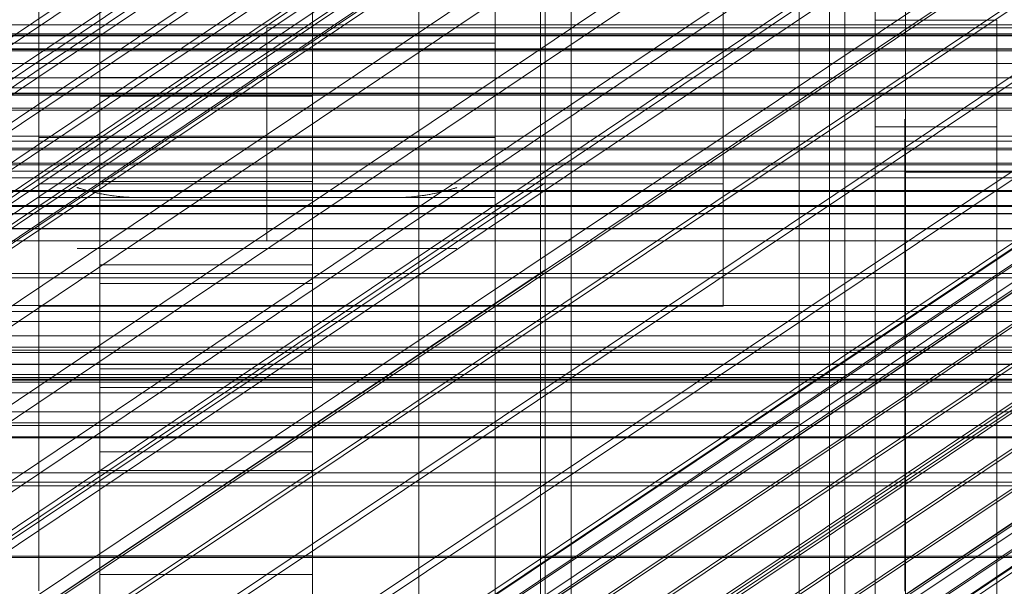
# Model space of a CAD drawing. Header units: millimetres. Extents: x -4395 to 65662, y -65530 to 6847.
# Tile 265 of 656: x 194 to 258, y -34773 to -34735. Entities that reach past the tile are written whole.
import ezdxf

# ---------------------------------------------------------------- set-up
doc = ezdxf.new("R2010")
doc.units = ezdxf.units.MM
for name, color, linetype, lineweight in [('COTAS_O', 1, 'Continuous', 0), ('COTAS_P', 1, 'Continuous', 0), ('frontal_briquetadora', 7, 'Continuous', 0), ('frontal_C01', 7, 'Continuous', 0), ('frontal_C02', 7, 'Continuous', 0), ('frontal_C03', 7, 'Continuous', 0), ('frontal_C04', 7, 'Continuous', 0), ('frontal_C05', 7, 'Continuous', 0), ('frontal_CHUTE_GRIZZLY_SEPARADOR', 7, 'Continuous', 0), ('frontal_mezcladora', 7, 'Continuous', 0)]:
    doc.layers.add(name, color=color, linetype=linetype, lineweight=lineweight)
doc.dimstyles.new('R19_100', dxfattribs={"dimtxt": 250, "dimasz": 150, "dimexe": 150, "dimexo": 80, "dimgap": 100, "dimtad": 1, "dimtih": 1, "dimtoh": 1, "dimdsep": 46, "dimcen": 0.09, "dimadec": 0, "dimazin": 0, "dimtfac": 1, "dimtdec": 4, "dimtofl": 0, "dimtmove": 0, "dimatfit": 3, "dimfxl": 1, "dimtolj": 1, "dimtzin": 0, "dimarcsym": 0})

# ---------------------------------------------------------------- blocks, each defined once
blk = doc.blocks.new('DIM_R33_44')
at = {"layer": 'COTAS_P'}
for p, q in [((-150, -32200), (550, -32200)), ((550, -32200), (505, -32350)), ((550, -34800), (550, -32200)), ((550, -32200), (595, -32350)), ((550, -34800), (505, -34650)), ((550, -34800), (595, -34650)), ((-150, -34800), (550, -34800))]:
    blk.add_line(p, q, dxfattribs=at)
blk.add_text('2600 P', height=250, rotation=90, dxfattribs=at).set_placement((450, -33500))
blk = doc.blocks.new('DIM_R33_47')
at = {"layer": 'COTAS_O'}
for p, q in [((-650, -34200), (-500, -34155)), ((650, -34200), (500, -34155)), ((-650, -34900), (-650, -34200)), ((-650, -34200), (650, -34200)), ((-650, -34200), (-500, -34245)), ((650, -34200), (500, -34245)), ((650, -34900), (650, -34200))]:
    blk.add_line(p, q, dxfattribs=at)
blk.add_text('1300 O', height=250, dxfattribs=at).set_placement((0, -34100))

msp = doc.modelspace()

# ---------------------------------------------------------------- linework, layer by layer
at = {"layer": 'frontal_briquetadora'}
for p, q in [((210, -34750), (210, -34736)), ((210, -34736), (430, -34736)), ((210, -34736), (320, -34736)), ((-210, -34750), (210, -34750)), ((210, -34750), (340, -34750)), ((210, -34750), (320, -34750)), ((-490, -34760), (490, -34760)), ((-490, -34760), (340, -34760))]:
    msp.add_line(p, q, dxfattribs=at)
at = {"layer": 'frontal_C01'}
for p, q in [((250, -35948.128), (250, -33252.594)), ((250, -33257.389), (250, -35952.922)), ((359.995, -34625.016), (146.196, -34768.705)), ((143.635, -34769.909), (357.434, -34626.221)), ((147.533, -34770.621), (361.332, -34626.933)), ((144.881, -34771.869), (358.68, -34628.18)), ((148.779, -34772.58), (362.578, -34628.892)), ((146.218, -34773.785), (360.017, -34630.097)), ((149.85, -34774.449), (363.648, -34630.76)), ((147.554, -34775.529), (361.352, -34631.84)), ((150.672, -34776.098), (364.471, -34632.41)), ((148.798, -34776.98), (362.596, -34633.292)), ((151.191, -34777.417), (364.989, -34633.729)), ((149.865, -34778.041), (363.664, -34634.353)), ((150.683, -34778.639), (364.482, -34634.95)), ((151.369, -34778.316), (365.168, -34634.627)), ((151.196, -34778.732), (364.995, -34635.044)), ((164.693, -34759.575), (349.002, -34635.706)), ((157.211, -34763.095), (341.52, -34639.226)), ((168.21, -34765.104), (352.519, -34641.235)), ((160.982, -34768.505), (345.291, -34644.635)), ((171.232, -34770.377), (355.541, -34646.507)), ((164.752, -34773.425), (349.061, -34649.556)), ((173.554, -34775.033), (357.863, -34651.164)), ((168.263, -34777.522), (352.572, -34653.653)), ((175.016, -34778.755), (359.326, -34654.886)), ((171.275, -34780.516), (355.584, -34656.646)), ((175.521, -34781.291), (359.83, -34657.422)), ((173.584, -34782.202), (357.893, -34658.333)), ((175.032, -34782.467), (359.341, -34658.597)), ((228.298, -34955.558), (228.298, -34680.553)), ((228.298, -34686.312), (228.298, -34961.317))]:
    msp.add_line(p, q, dxfattribs=at)
at = {"layer": 'frontal_C02'}
for p, q in [((250, -35767.183), (250, -32921.727)), ((250, -32926.497), (250, -35771.953)), ((228.298, -34746.19), (228.298, -34455.696)), ((228.298, -34461.426), (228.298, -34751.921)), ((146.872, -34805.433), (331.181, -34682.179)), ((148.32, -34805.591), (332.629, -34682.337)), ((146.383, -34806.716), (330.692, -34683.462)), ((150.629, -34807.179), (334.938, -34683.924)), ((141.218, -34828.942), (355.017, -34685.967)), ((141.731, -34828.998), (355.53, -34686.023)), ((146.887, -34809.352), (331.197, -34686.098)), ((141.045, -34829.397), (354.844, -34686.421)), ((142.549, -34829.561), (356.348, -34686.585)), ((153.641, -34810.088), (337.95, -34686.833)), ((141.224, -34830.331), (355.022, -34687.355)), ((143.617, -34830.591), (357.415, -34687.616)), ((141.742, -34831.681), (355.541, -34688.705)), ((144.861, -34832.02), (358.659, -34689.045)), ((148.35, -34813.162), (332.659, -34689.907)), ((142.565, -34833.354), (356.363, -34690.379)), ((359.995, -34690.774), (146.196, -34833.75)), ((157.152, -34814.12), (341.461, -34690.866)), ((143.635, -34835.238), (357.434, -34692.262)), ((147.533, -34835.662), (361.332, -34692.687)), ((144.881, -34837.202), (358.68, -34694.227)), ((148.779, -34837.627), (362.578, -34694.652)), ((150.672, -34817.885), (334.981, -34694.63)), ((345.231, -34695.747), (160.922, -34819.001)), ((146.218, -34839.115), (360.017, -34696.139)), ((149.85, -34839.51), (363.648, -34696.535)), ((147.554, -34840.844), (361.352, -34697.869)), ((150.672, -34841.184), (364.471, -34698.209)), ((148.798, -34842.273), (362.596, -34699.298)), ((151.191, -34842.534), (364.989, -34699.558)), ((149.865, -34843.304), (363.664, -34700.329)), ((153.694, -34823.2), (338.003, -34699.946)), ((150.683, -34843.866), (364.482, -34700.891)), ((151.196, -34843.922), (364.995, -34700.947)), ((151.369, -34843.468), (365.168, -34700.492)), ((164.693, -34824.398), (349.002, -34701.144)), ((157.211, -34828.745), (341.52, -34705.491)), ((168.21, -34829.943), (352.519, -34706.689)), ((160.982, -34834.142), (345.291, -34710.888)), ((228.298, -34746.19), (130, -34811.926)), ((228.298, -35036.685), (228.298, -34746.19)), ((228.298, -34746.19), (228.298, -34751.921)), ((130, -34817.656), (228.298, -34751.921)), ((228.298, -34751.921), (228.298, -35042.415)), ((-550, -34758.141), (550, -34758.141)), ((550, -34762.141), (-550, -34762.141))]:
    msp.add_line(p, q, dxfattribs=at)
at = {"layer": 'frontal_C03'}
for p, q in [((1270, -34735.81), (-1230, -34735.81)), ((1516, -34736.393), (-1476, -34736.393)), ((-1476, -34736.526), (1516, -34736.526)), ((1270, -34736.476), (-1230, -34736.476)), ((1516, -34737.383), (-1476, -34737.383)), ((-1476, -34737.517), (1516, -34737.517)), ((-1230, -34737.408), (1270, -34737.408)), ((1270, -34738.35), (-1230, -34738.35)), ((1270, -34739.282), (-1230, -34739.282)), ((1516, -34740.294), (-1476, -34740.294)), ((1516, -34740.428), (-1476, -34740.428)), ((1270, -34739.949), (-1230, -34739.949)), ((1270, -34740.335), (-1230, -34740.335)), ((1516, -34741.285), (-1476, -34741.285)), ((1516, -34741.419), (-1476, -34741.419)), ((1270, -34743.12), (-1230, -34743.12)), ((1270, -34743.454), (-1230, -34743.454)), ((1516, -34743.909), (-1476, -34743.909)), ((1516, -34744.022), (-1476, -34744.022)), ((1516, -34744.9), (-1476, -34744.9)), ((1516, -34745.013), (-1476, -34745.013)), ((1270, -34745.43), (-1230, -34745.43)), ((1270, -34745.857), (-1230, -34745.857)), ((1516, -34746.687), (-1476, -34746.687)), ((1516, -34746.763), (-1476, -34746.763)), ((1516, -34747.678), (-1476, -34747.678)), ((1516, -34747.753), (-1476, -34747.753)), ((1516, -34748.205), (-1476, -34748.205)), ((1516, -34748.231), (-1476, -34748.231)), ((1516, -34749.195), (-1476, -34749.195)), ((1516, -34749.222), (-1476, -34749.222)), ((1270, -34752.158), (-1230, -34752.158)), ((1270, -34752.441), (-1230, -34752.441)), ((1270, -34754.265), (-1230, -34754.265)), ((1270, -34754.651), (-1230, -34754.651)), ((1270, -34755.317), (-1230, -34755.317)), ((-1230, -34756.249), (1270, -34756.249)), ((1270, -34756.998), (-1230, -34756.998)), ((1270, -34757.191), (-1230, -34757.191)), ((1270, -34757.36), (-1230, -34757.36)), ((1270, -34758.123), (-1230, -34758.123)), ((1270, -34758.79), (-1230, -34758.79)), ((1270, -34759.102), (-1230, -34759.102)), ((1270, -34759.176), (-1230, -34759.176)), ((1270, -34759.291), (-1230, -34759.291)), ((1270, -34762.896), (-1230, -34762.896)), ((1270, -34762.962), (-1230, -34762.962)), ((1270, -34765.886), (-1230, -34765.886)), ((1270, -34766.128), (-1230, -34766.128)), ((1270, -34770.743), (-1230, -34770.743)), ((1270, -34770.828), (-1230, -34770.828))]:
    msp.add_line(p, q, dxfattribs=at)
at = {"layer": 'frontal_C04'}
for p, q in [((225, -34411.606), (225, -35487.488)), ((225, -34417.244), (225, -35493.126)), ((225, -35516.618), (225, -34440.737)), ((250, -34440.737), (250, -35516.618)), ((225, -34558.198), (225, -35634.08)), ((225, -34563.836), (225, -35639.718)), ((225, -34605.183), (225, -35681.065)), ((250, -34605.183), (250, -35681.065)), ((199, -34703.553), (199, -34739.261)), ((213, -34739.261), (213, -34703.553)), ((199, -34746.102), (199, -34710.393)), ((213, -34710.393), (213, -34746.102)), ((199, -34715.866), (199, -34751.574)), ((213, -34751.574), (213, -34715.866)), ((199, -34758.414), (199, -34722.706)), ((213, -34722.706), (213, -34758.414)), ((199, -34728.178), (199, -34763.887)), ((213, -34763.887), (213, -34728.178)), ((199, -34770.727), (199, -34735.019)), ((213, -34735.019), (213, -34770.727)), ((199, -34739.261), (213, -34739.261)), ((199, -34739.261), (199, -34746.102)), ((213, -34739.261), (213, -34746.102)), ((213, -34740.491), (199, -34740.491)), ((199, -34740.491), (199, -34776.2)), ((199, -34747.332), (199, -34740.491)), ((213, -34776.2), (213, -34740.491)), ((213, -34740.491), (213, -34747.332)), ((213, -34746.102), (199, -34746.102)), ((199, -34747.332), (213, -34747.332)), ((199, -34783.04), (199, -34747.332)), ((213, -34747.332), (213, -34783.04)), ((199, -34751.574), (213, -34751.574)), ((199, -34751.574), (199, -34758.414)), ((213, -34751.574), (213, -34758.414)), ((213, -34752.804), (199, -34752.804)), ((199, -34752.804), (199, -34788.512)), ((199, -34759.644), (199, -34752.804)), ((213, -34788.512), (213, -34752.804)), ((213, -34752.804), (213, -34759.644)), ((213, -34758.414), (199, -34758.414)), ((199, -34759.644), (213, -34759.644)), ((199, -34795.353), (199, -34759.644)), ((213, -34759.644), (213, -34795.353)), ((-350, -34761.256), (350, -34761.256)), ((199, -34763.887), (213, -34763.887)), ((199, -34763.887), (199, -34770.727)), ((213, -34763.887), (213, -34770.727)), ((213, -34765.117), (199, -34765.117)), ((199, -34765.117), (199, -34800.825)), ((199, -34771.957), (199, -34765.117)), ((213, -34800.825), (213, -34765.117)), ((213, -34765.117), (213, -34771.957)), ((-350, -34765.256), (350, -34765.256)), ((213, -34770.727), (199, -34770.727)), ((199, -34771.957), (213, -34771.957)), ((199, -34807.665), (199, -34771.957)), ((213, -34771.957), (213, -34807.665))]:
    msp.add_line(p, q, dxfattribs=at)
at = {"layer": 'frontal_C05'}
for p, q in [((225, -34792), (225, -34717)), ((225, -34737), (225, -34717)), ((250, -34792), (250, -34717)), ((228, -34789), (228, -34720)), ((247, -34789), (247, -34720)), ((220, -34736.189), (220, -34734)), ((220, -34734.043), (220, -34736)), ((225, -34734.043), (225, -34736)), ((230, -34734), (230, -34736.189)), ((230, -34735.98), (230, -34734.021)), ((252, -34735.523), (252, -34734.654)), ((220, -34737.202), (220, -34734.821)), ((220, -34736), (220, -34738.014)), ((225, -34736), (225, -34738.014)), ((230, -34737.996), (230, -34735.98)), ((250, -34803.5), (250, -34735.5)), ((250, -34735.5), (258, -34735.5)), ((252, -34736.446), (252, -34735.523)), ((258, -34803.5), (258, -34735.5)), ((195, -34736.5), (195, -34736.528)), ((195, -34736.528), (195, -34736.612)), ((195, -34736.612), (195, -34736.751)), ((220, -34738.436), (220, -34736.189)), ((220, -34736.5), (220, -34736.528)), ((220, -34736.612), (220, -34736.528)), ((220, -34736.751), (220, -34736.612)), ((225, -34736.5), (225, -34736.528)), ((225, -34736.612), (225, -34736.528)), ((225, -34736.751), (225, -34736.612)), ((230, -34736.189), (230, -34738.436)), ((252, -34737.421), (252, -34736.446)), ((-185, -34737), (225, -34737)), ((195, -34736.751), (195, -34736.946)), ((195, -34736.946), (195, -34737.196)), ((195, -34737.196), (195, -34737.5)), ((220, -34736.946), (220, -34736.751)), ((220, -34737.196), (220, -34736.946)), ((220, -34737.5), (220, -34737.196)), ((220, -34739.637), (220, -34737.202)), ((225, -34736.946), (225, -34736.751)), ((225, -34737.196), (225, -34736.946)), ((225, -34737.5), (225, -34737.196)), ((195, -34737.5), (195, -34737.857)), ((195, -34737.857), (195, -34738.267)), ((220, -34737.857), (220, -34737.5)), ((220, -34738.267), (220, -34737.857)), ((225, -34737.857), (225, -34737.5)), ((225, -34738.267), (225, -34737.857)), ((230, -34740.064), (230, -34737.996)), ((252, -34738.446), (252, -34737.421)), ((195, -34738.267), (195, -34738.728)), ((220, -34738.014), (220, -34740.081)), ((220, -34738.728), (220, -34738.267)), ((220, -34740.733), (220, -34738.436)), ((225, -34738.014), (225, -34740.081)), ((225, -34738.728), (225, -34738.267)), ((230, -34738.436), (230, -34740.733)), ((252, -34739.519), (252, -34738.446)), ((195, -34738.728), (195, -34739.24)), ((195, -34739.24), (195, -34739.801)), ((220, -34739.24), (220, -34738.728)), ((220, -34739.801), (220, -34739.24)), ((225, -34739.24), (225, -34738.728)), ((225, -34739.801), (225, -34739.24)), ((195, -34739.801), (195, -34740.41)), ((220, -34742.12), (220, -34739.637)), ((220, -34740.41), (220, -34739.801)), ((225, -34740.41), (225, -34739.801)), ((252, -34740.636), (252, -34739.519)), ((195, -34740.41), (195, -34741.065)), ((220, -34740.081), (220, -34742.194)), ((220, -34741.065), (220, -34740.41)), ((225, -34740.081), (225, -34742.194)), ((225, -34741.065), (225, -34740.41)), ((230, -34742.18), (230, -34740.064)), ((195, -34741.065), (195, -34741.764)), ((220, -34743.076), (220, -34740.733)), ((220, -34741.764), (220, -34741.065)), ((225, -34741.764), (225, -34741.065)), ((230, -34740.733), (230, -34743.076)), ((252, -34741.795), (252, -34740.636)), ((195, -34741.764), (195, -34742.506)), ((220, -34742.506), (220, -34741.764)), ((225, -34742.506), (225, -34741.764)), ((252, -34742.994), (252, -34741.795)), ((195, -34742.506), (195, -34743.29)), ((220, -34744.645), (220, -34742.12)), ((220, -34742.194), (220, -34744.35)), ((220, -34743.29), (220, -34742.506)), ((225, -34742.194), (225, -34744.35)), ((225, -34743.29), (225, -34742.506)), ((230, -34744.337), (230, -34742.18)), ((250, -34810.5), (250, -34742.5)), ((250, -34742.5), (258, -34742.5)), ((251.95, -34742), (251.95, -34742.021)), ((251.95, -34742.021), (251.95, -34742.084)), ((251.95, -34742.084), (251.95, -34742.19)), ((251.95, -34742.19), (251.95, -34742.337)), ((251.95, -34742.337), (251.95, -34742.526)), ((251.95, -34742.526), (251.95, -34742.755)), ((252, -34742), (252, -34742.019)), ((252, -34742.074), (252, -34742.019)), ((252, -34742.166), (252, -34742.074)), ((252, -34742.295), (252, -34742.166)), ((252, -34742.461), (252, -34742.295)), ((252, -34742.662), (252, -34742.461)), ((258, -34810.5), (258, -34742.5)), ((220, -34745.458), (220, -34743.076)), ((230, -34743.076), (230, -34745.458)), ((251.95, -34742.755), (251.95, -34743.025)), ((251.95, -34743.025), (251.95, -34743.335)), ((252, -34742.899), (252, -34742.662)), ((252, -34743.171), (252, -34742.899)), ((252, -34744.23), (252, -34742.994)), ((252, -34743.477), (252, -34743.171)), ((195, -34747.157), (195, -34743.2)), ((225, -34743.2), (195, -34743.2)), ((195, -34743.29), (195, -34744.112)), ((220, -34744.112), (220, -34743.29)), ((225, -34747.157), (225, -34743.2)), ((225, -34744.112), (225, -34743.29)), ((251.95, -34743.335), (251.95, -34743.684)), ((251.95, -34743.684), (251.95, -34744.07)), ((252, -34743.817), (252, -34743.477)), ((252, -34744.19), (252, -34743.817)), ((195, -34744.112), (195, -34744.971)), ((220, -34744.971), (220, -34744.112)), ((220, -34744.35), (220, -34746.541)), ((225, -34744.971), (225, -34744.112)), ((225, -34744.35), (225, -34746.541)), ((230, -34746.531), (230, -34744.337)), ((251.95, -34744.07), (251.95, -34744.494)), ((252, -34744.596), (252, -34744.19)), ((252, -34745.5), (252, -34744.23)), ((195, -34744.971), (195, -34745.866)), ((220, -34747.206), (220, -34744.645)), ((220, -34745.866), (220, -34744.971)), ((225, -34745.866), (225, -34744.971)), ((251.95, -34744.494), (251.95, -34744.954)), ((251.95, -34744.954), (251.95, -34745.449)), ((252, -34745.033), (252, -34744.596)), ((252, -34745.5), (252, -34745.033)), ((220, -34747.874), (220, -34745.458)), ((230, -34745.458), (230, -34747.874)), ((251.95, -34745.449), (251.95, -34745.977)), ((252, -34779.5), (252, -34745.5)), ((252, -34746.031), (252, -34745.5)), ((252, -34745.5), (286, -34745.5)), ((195, -34745.866), (195, -34746.793)), ((220, -34746.793), (220, -34745.866)), ((225, -34746.793), (225, -34745.866)), ((251.95, -34745.977), (251.95, -34746.538)), ((252, -34746.594), (252, -34746.031)), ((195, -34746.793), (195, -34747.75)), ((197.504, -34746.501), (197.515, -34746.505)), ((197.515, -34746.505), (197.504, -34746.501)), ((197.515, -34746.505), (197.535, -34746.511)), ((197.532, -34746.51), (197.515, -34746.505)), ((197.555, -34746.517), (197.532, -34746.51)), ((197.535, -34746.511), (197.561, -34746.519)), ((197.584, -34746.527), (197.555, -34746.517)), ((197.561, -34746.519), (197.595, -34746.53)), ((197.624, -34746.539), (197.584, -34746.527)), ((197.595, -34746.53), (197.635, -34746.543)), ((197.675, -34746.555), (197.624, -34746.539)), ((197.635, -34746.543), (197.682, -34746.557)), ((197.682, -34746.557), (197.735, -34746.573)), ((197.735, -34746.573), (197.794, -34746.591)), ((197.802, -34746.593), (197.735, -34746.573)), ((197.794, -34746.591), (197.858, -34746.61)), ((197.875, -34746.615), (197.802, -34746.593)), ((197.858, -34746.61), (197.928, -34746.63)), ((197.955, -34746.638), (197.875, -34746.615)), ((197.928, -34746.63), (198.001, -34746.651)), ((198.041, -34746.662), (197.955, -34746.638)), ((198.001, -34746.651), (198.079, -34746.673)), ((198.132, -34746.688), (198.041, -34746.662)), ((198.079, -34746.673), (198.161, -34746.696)), ((198.227, -34746.713), (198.132, -34746.688)), ((198.161, -34746.696), (198.246, -34746.718)), ((198.328, -34746.74), (198.227, -34746.713)), ((198.246, -34746.718), (198.335, -34746.742)), ((198.432, -34746.766), (198.328, -34746.74)), ((198.335, -34746.742), (198.427, -34746.765)), ((198.427, -34746.765), (198.522, -34746.789)), ((198.553, -34746.796), (198.432, -34746.766)), ((198.522, -34746.789), (198.62, -34746.812)), ((198.692, -34746.829), (198.553, -34746.796)), ((198.62, -34746.812), (198.721, -34746.835)), ((198.836, -34746.861), (198.692, -34746.829)), ((198.721, -34746.835), (198.823, -34746.859)), ((198.823, -34746.859), (198.928, -34746.881)), ((198.984, -34746.893), (198.836, -34746.861)), ((198.928, -34746.881), (199.035, -34746.904)), ((199.136, -34746.924), (198.984, -34746.893)), ((199.035, -34746.904), (199.144, -34746.925)), ((199.291, -34746.953), (199.136, -34746.924)), ((199.144, -34746.925), (199.255, -34746.946)), ((199.255, -34746.946), (199.367, -34746.967)), ((199.45, -34746.981), (199.291, -34746.953)), ((199.367, -34746.967), (199.481, -34746.986)), ((199.611, -34747.008), (199.45, -34746.981)), ((199.481, -34746.986), (199.597, -34747.005)), ((199.597, -34747.005), (199.714, -34747.023)), ((199.775, -34747.032), (199.611, -34747.008)), ((199.714, -34747.023), (199.832, -34747.04)), ((199.941, -34747.055), (199.775, -34747.032)), ((199.832, -34747.04), (199.951, -34747.056)), ((200.109, -34747.076), (199.941, -34747.055)), ((199.951, -34747.056), (200.071, -34747.071)), ((219.982, -34747.065), (219.864, -34747.079)), ((219.889, -34747.076), (220.057, -34747.055)), ((220.1, -34747.05), (219.982, -34747.065)), ((220, -34746.541), (220, -34748.764)), ((220, -34747.75), (220, -34746.793)), ((220.057, -34747.055), (220.223, -34747.033)), ((220.216, -34747.034), (220.1, -34747.05)), ((220.331, -34747.017), (220.216, -34747.034)), ((220.223, -34747.033), (220.387, -34747.008)), ((220.445, -34746.999), (220.331, -34747.017)), ((220.387, -34747.008), (220.548, -34746.981)), ((220.558, -34746.98), (220.445, -34746.999)), ((220.548, -34746.981), (220.707, -34746.953)), ((220.669, -34746.96), (220.558, -34746.98)), ((220.779, -34746.94), (220.669, -34746.96)), ((220.707, -34746.953), (220.862, -34746.924)), ((220.887, -34746.919), (220.779, -34746.94)), ((220.862, -34746.924), (221.014, -34746.893)), ((220.993, -34746.898), (220.887, -34746.919)), ((221.097, -34746.876), (220.993, -34746.898)), ((221.014, -34746.893), (221.161, -34746.862)), ((221.2, -34746.853), (221.097, -34746.876)), ((221.161, -34746.862), (221.305, -34746.83)), ((221.3, -34746.831), (221.2, -34746.853)), ((221.398, -34746.808), (221.3, -34746.831)), ((221.305, -34746.83), (221.444, -34746.797)), ((221.494, -34746.785), (221.398, -34746.808)), ((221.444, -34746.797), (221.564, -34746.767)), ((221.588, -34746.761), (221.494, -34746.785)), ((221.564, -34746.767), (221.669, -34746.741)), ((221.679, -34746.738), (221.588, -34746.761)), ((221.669, -34746.741), (221.771, -34746.714)), ((221.768, -34746.715), (221.679, -34746.738)), ((221.852, -34746.692), (221.768, -34746.715)), ((221.771, -34746.714), (221.868, -34746.688)), ((221.934, -34746.67), (221.852, -34746.692)), ((221.868, -34746.688), (221.96, -34746.662)), ((222.011, -34746.648), (221.934, -34746.67)), ((221.96, -34746.662), (222.047, -34746.638)), ((222.083, -34746.627), (222.011, -34746.648)), ((222.047, -34746.638), (222.127, -34746.614)), ((222.151, -34746.607), (222.083, -34746.627)), ((222.127, -34746.614), (222.201, -34746.592)), ((222.214, -34746.589), (222.151, -34746.607)), ((222.201, -34746.592), (222.268, -34746.572)), ((222.271, -34746.571), (222.214, -34746.589)), ((222.268, -34746.572), (222.328, -34746.554)), ((222.322, -34746.556), (222.271, -34746.571)), ((222.368, -34746.542), (222.322, -34746.556)), ((222.328, -34746.554), (222.379, -34746.538)), ((222.407, -34746.529), (222.368, -34746.542)), ((222.379, -34746.538), (222.418, -34746.526)), ((222.44, -34746.519), (222.407, -34746.529)), ((222.418, -34746.526), (222.447, -34746.517)), ((222.466, -34746.511), (222.44, -34746.519)), ((222.447, -34746.517), (222.47, -34746.51)), ((222.485, -34746.505), (222.466, -34746.511)), ((222.47, -34746.51), (222.486, -34746.504)), ((222.496, -34746.501), (222.485, -34746.505)), ((222.486, -34746.504), (222.496, -34746.501)), ((225, -34746.541), (225, -34748.764)), ((225, -34747.75), (225, -34746.793)), ((230, -34748.755), (230, -34746.531)), ((251.95, -34746.5), (251.95, -34746.516)), ((251.95, -34746.562), (251.95, -34746.516)), ((251.95, -34746.538), (251.95, -34747.13)), ((251.95, -34746.64), (251.95, -34746.562)), ((251.95, -34746.748), (251.95, -34746.64)), ((251.95, -34746.887), (251.95, -34746.748)), ((251.95, -34747.055), (251.95, -34746.887)), ((251.95, -34747.254), (251.95, -34747.055)), ((252, -34747.187), (252, -34746.594)), ((195, -34747.371), (195, -34747.157)), ((225, -34747.157), (195, -34747.157)), ((195, -34747.614), (195, -34747.371)), ((195, -34747.885), (195, -34747.614)), ((200.071, -34747.071), (200.192, -34747.085)), ((200.279, -34747.095), (200.109, -34747.076)), ((200.192, -34747.085), (200.314, -34747.098)), ((200.451, -34747.111), (200.279, -34747.095)), ((200.314, -34747.098), (200.437, -34747.11)), ((200.437, -34747.11), (200.56, -34747.12)), ((200.624, -34747.125), (200.451, -34747.111)), ((200.56, -34747.12), (200.684, -34747.129)), ((200.798, -34747.136), (200.624, -34747.125)), ((200.684, -34747.129), (200.808, -34747.137)), ((200.972, -34747.146), (200.798, -34747.136)), ((200.808, -34747.137), (200.933, -34747.144)), ((200.933, -34747.144), (201.059, -34747.149)), ((201.148, -34747.152), (200.972, -34747.146)), ((201.059, -34747.149), (201.184, -34747.153)), ((201.324, -34747.156), (201.148, -34747.152)), ((201.184, -34747.153), (201.31, -34747.156)), ((201.31, -34747.156), (201.405, -34747.157)), ((201.5, -34747.157), (201.324, -34747.156)), ((201.5, -34747.157), (201.405, -34747.157)), ((218.5, -34747.157), (201.5, -34747.157)), ((218.5, -34747.157), (218.676, -34747.156)), ((218.574, -34747.157), (218.5, -34747.157)), ((218.648, -34747.156), (218.574, -34747.157)), ((218.772, -34747.154), (218.648, -34747.156)), ((218.676, -34747.156), (218.852, -34747.152)), ((218.895, -34747.151), (218.772, -34747.154)), ((218.852, -34747.152), (219.027, -34747.146)), ((219.018, -34747.146), (218.895, -34747.151)), ((219.14, -34747.14), (219.018, -34747.146)), ((219.027, -34747.146), (219.202, -34747.137)), ((219.262, -34747.133), (219.14, -34747.14)), ((219.202, -34747.137), (219.375, -34747.125)), ((219.384, -34747.124), (219.262, -34747.133)), ((219.375, -34747.125), (219.548, -34747.111)), ((219.505, -34747.115), (219.384, -34747.124)), ((219.625, -34747.104), (219.505, -34747.115)), ((219.548, -34747.111), (219.719, -34747.095)), ((219.745, -34747.092), (219.625, -34747.104)), ((219.719, -34747.095), (219.889, -34747.076)), ((219.864, -34747.079), (219.745, -34747.092)), ((220, -34749.797), (220, -34747.206)), ((225, -34747.371), (225, -34747.157)), ((225, -34747.614), (225, -34747.371)), ((225, -34747.885), (225, -34747.614)), ((251.95, -34747.13), (251.95, -34747.751)), ((251.95, -34747.482), (251.95, -34747.254)), ((251.95, -34747.738), (251.95, -34747.482)), ((252, -34747.81), (252, -34747.187)), ((195, -34747.75), (195, -34748.735)), ((195, -34748.184), (195, -34747.885)), ((195, -34748.51), (195, -34748.184)), ((220, -34748.735), (220, -34747.75)), ((220, -34750.318), (220, -34747.874)), ((225, -34748.735), (225, -34747.75)), ((225, -34748.184), (225, -34747.885)), ((225, -34748.51), (225, -34748.184)), ((230, -34747.874), (230, -34750.318)), ((251.95, -34748.022), (251.95, -34747.738)), ((251.95, -34747.751), (251.95, -34748.401)), ((251.95, -34748.334), (251.95, -34748.022)), ((251.95, -34748.672), (251.95, -34748.334)), ((252, -34748.46), (252, -34747.81)), ((195, -34748.861), (195, -34748.51)), ((195, -34748.735), (195, -34749.746)), ((195, -34749.238), (195, -34748.861)), ((220, -34749.746), (220, -34748.735)), ((220, -34748.764), (220, -34751.012)), ((225, -34748.861), (225, -34748.51)), ((225, -34749.746), (225, -34748.735)), ((225, -34748.764), (225, -34751.012)), ((225, -34749.238), (225, -34748.861)), ((230, -34751.005), (230, -34748.755)), ((251.95, -34748.401), (251.95, -34749.076)), ((251.95, -34749.036), (251.95, -34748.672)), ((252, -34749.137), (252, -34748.46)), ((195, -34749.639), (195, -34749.238)), ((195, -34750.063), (195, -34749.639)), ((225, -34749.639), (225, -34749.238)), ((225, -34750.063), (225, -34749.639)), ((251.95, -34749.424), (251.95, -34749.036)), ((251.95, -34749.076), (251.95, -34749.777)), ((251.95, -34749.837), (251.95, -34749.424)), ((252, -34749.838), (252, -34749.137)), ((195, -34749.746), (195, -34750.78)), ((195, -34750.51), (195, -34750.063)), ((220, -34750.78), (220, -34749.746)), ((220, -34752.41), (220, -34749.797)), ((225, -34750.78), (225, -34749.746)), ((225, -34750.51), (225, -34750.063)), ((251.95, -34749.777), (251.95, -34750.5)), ((251.95, -34750.272), (251.95, -34749.837)), ((251.95, -34750.729), (251.95, -34750.272)), ((252, -34750.562), (252, -34749.838)), ((195, -34750.977), (195, -34750.51)), ((195, -34750.78), (195, -34751.834)), ((197.531, -34750.5), (197.511, -34750.5)), ((197.561, -34750.5), (197.531, -34750.5)), ((197.6, -34750.5), (197.561, -34750.5)), ((197.65, -34750.5), (197.6, -34750.5)), ((197.708, -34750.5), (197.65, -34750.5)), ((197.777, -34750.5), (197.708, -34750.5)), ((197.854, -34750.5), (197.777, -34750.5)), ((197.941, -34750.5), (197.854, -34750.5)), ((198.036, -34750.5), (197.941, -34750.5)), ((198.14, -34750.5), (198.036, -34750.5)), ((198.252, -34750.5), (198.14, -34750.5)), ((198.373, -34750.5), (198.252, -34750.5)), ((198.501, -34750.5), (198.373, -34750.5)), ((198.637, -34750.5), (198.501, -34750.5)), ((198.779, -34750.5), (198.637, -34750.5)), ((198.929, -34750.5), (198.779, -34750.5)), ((199.085, -34750.5), (198.929, -34750.5)), ((199.247, -34750.5), (199.085, -34750.5)), ((199.414, -34750.5), (199.247, -34750.5)), ((199.587, -34750.5), (199.414, -34750.5)), ((199.764, -34750.5), (199.587, -34750.5)), ((199.946, -34750.5), (199.764, -34750.5)), ((200.132, -34750.5), (199.946, -34750.5)), ((200.321, -34750.5), (200.132, -34750.5)), ((200.513, -34750.5), (200.321, -34750.5)), ((200.707, -34750.5), (200.513, -34750.5)), ((200.904, -34750.5), (200.707, -34750.5)), ((201.102, -34750.5), (200.904, -34750.5)), ((201.301, -34750.5), (201.102, -34750.5)), ((201.5, -34750.5), (201.301, -34750.5)), ((218.5, -34750.5), (201.5, -34750.5)), ((218.696, -34750.5), (218.5, -34750.5)), ((218.892, -34750.5), (218.696, -34750.5)), ((219.087, -34750.5), (218.892, -34750.5)), ((219.28, -34750.5), (219.087, -34750.5)), ((219.472, -34750.5), (219.28, -34750.5)), ((219.661, -34750.5), (219.472, -34750.5)), ((219.848, -34750.5), (219.661, -34750.5)), ((220.031, -34750.5), (219.848, -34750.5)), ((220, -34752.783), (220, -34750.318)), ((220, -34751.834), (220, -34750.78)), ((220.21, -34750.5), (220.031, -34750.5)), ((220.386, -34750.5), (220.21, -34750.5)), ((220.556, -34750.5), (220.386, -34750.5)), ((220.722, -34750.5), (220.556, -34750.5)), ((220.883, -34750.5), (220.722, -34750.5)), ((221.038, -34750.5), (220.883, -34750.5)), ((221.186, -34750.5), (221.038, -34750.5)), ((221.328, -34750.5), (221.186, -34750.5)), ((221.464, -34750.5), (221.328, -34750.5)), ((221.592, -34750.5), (221.464, -34750.5)), ((221.713, -34750.5), (221.592, -34750.5)), ((221.826, -34750.5), (221.713, -34750.5)), ((221.931, -34750.5), (221.826, -34750.5)), ((222.028, -34750.5), (221.931, -34750.5)), ((222.116, -34750.5), (222.028, -34750.5)), ((222.196, -34750.5), (222.116, -34750.5)), ((222.266, -34750.5), (222.196, -34750.5)), ((222.328, -34750.5), (222.266, -34750.5)), ((222.38, -34750.5), (222.328, -34750.5)), ((222.423, -34750.5), (222.38, -34750.5)), ((222.457, -34750.5), (222.423, -34750.5)), ((222.481, -34750.5), (222.457, -34750.5)), ((222.495, -34750.5), (222.481, -34750.5)), ((225, -34750.977), (225, -34750.51)), ((225, -34751.834), (225, -34750.78)), ((230, -34750.318), (230, -34752.783)), ((251.95, -34750.5), (251.95, -34751.244)), ((251.95, -34751.206), (251.95, -34750.729)), ((252, -34751.306), (252, -34750.562)), ((195, -34751.465), (195, -34750.977)), ((195, -34751.971), (195, -34751.465)), ((220, -34751.012), (220, -34753.28)), ((225, -34751.465), (225, -34750.977)), ((225, -34751.012), (225, -34753.28)), ((225, -34751.971), (225, -34751.465)), ((230, -34753.275), (230, -34751.005)), ((251.95, -34751.703), (251.95, -34751.206)), ((251.95, -34751.244), (251.95, -34752.008)), ((252, -34752.07), (252, -34751.306)), ((195, -34751.834), (195, -34752.906)), ((195, -34752.495), (195, -34751.971)), ((220, -34752.906), (220, -34751.834)), ((225, -34752.906), (225, -34751.834)), ((225, -34752.495), (225, -34751.971)), ((251.95, -34752.218), (251.95, -34751.703)), ((251.95, -34752.008), (251.95, -34752.789)), ((251.95, -34752.75), (251.95, -34752.218)), ((252, -34752.851), (252, -34752.07)), ((195, -34753.035), (195, -34752.495)), ((220, -34755.039), (220, -34752.41)), ((220, -34755.263), (220, -34752.783)), ((225, -34753.035), (225, -34752.495)), ((230, -34752.783), (230, -34755.263)), ((251.95, -34753.297), (251.95, -34752.75)), ((251.95, -34752.789), (251.95, -34753.586)), ((252, -34753.647), (252, -34752.851)), ((195, -34752.906), (195, -34753.993)), ((195, -34753.589), (195, -34753.035)), ((220, -34753.993), (220, -34752.906)), ((220, -34753.28), (220, -34755.562)), ((225, -34753.993), (225, -34752.906)), ((225, -34753.589), (225, -34753.035)), ((225, -34753.28), (225, -34755.562)), ((230, -34755.559), (230, -34753.275)), ((251.95, -34753.859), (251.95, -34753.297)), ((195, -34754.157), (195, -34753.589)), ((195, -34753.993), (195, -34755.093)), ((195, -34754.738), (195, -34754.157)), ((220, -34755.093), (220, -34753.993)), ((225, -34754.157), (225, -34753.589)), ((225, -34755.093), (225, -34753.993)), ((225, -34754.738), (225, -34754.157)), ((251.95, -34753.586), (251.95, -34754.396)), ((251.95, -34754.433), (251.95, -34753.859)), ((252, -34754.456), (252, -34753.647)), ((195, -34755.328), (195, -34754.738)), ((225, -34755.328), (225, -34754.738)), ((251.95, -34754.396), (251.95, -34755.217)), ((251.95, -34755.019), (251.95, -34754.433)), ((252, -34755.277), (252, -34754.456)), ((195, -34755.093), (195, -34756.202)), ((195, -34755.928), (195, -34755.328)), ((220, -34757.679), (220, -34755.039)), ((220, -34756.202), (220, -34755.093)), ((220, -34757.753), (220, -34755.263)), ((225, -34756.202), (225, -34755.093)), ((225, -34755.928), (225, -34755.328)), ((230, -34755.263), (230, -34757.753)), ((251.95, -34755.614), (251.95, -34755.019)), ((251.95, -34755.217), (251.95, -34756.048)), ((252, -34756.106), (252, -34755.277)), ((195, -34756.535), (195, -34755.928)), ((220, -34755.562), (220, -34757.853)), ((225, -34755.562), (225, -34757.853)), ((225, -34756.535), (225, -34755.928)), ((230, -34757.852), (230, -34755.559)), ((251.95, -34756.218), (251.95, -34755.614)), ((251.95, -34756.048), (251.95, -34756.886)), ((252, -34756.943), (252, -34756.106)), ((195, -34756.202), (195, -34757.319)), ((195, -34757.149), (195, -34756.535)), ((220, -34757.319), (220, -34756.202)), ((225, -34757.319), (225, -34756.202)), ((225, -34757.149), (225, -34756.535)), ((251.95, -34756.829), (251.95, -34756.218)), ((195, -34757.767), (195, -34757.149)), ((195, -34757.319), (195, -34758.439)), ((220, -34758.439), (220, -34757.319)), ((225, -34757.767), (225, -34757.149)), ((225, -34758.439), (225, -34757.319)), ((251.95, -34757.446), (251.95, -34756.829)), ((251.95, -34756.886), (251.95, -34757.73)), ((252, -34757.785), (252, -34756.943)), ((195, -34758.388), (195, -34757.767)), ((220, -34760.321), (220, -34757.679)), ((220, -34760.247), (220, -34757.753)), ((220, -34757.853), (220, -34760.147)), ((225, -34758.388), (225, -34757.767)), ((225, -34757.853), (225, -34760.147)), ((230, -34757.753), (230, -34760.247)), ((230, -34760.148), (230, -34757.852)), ((251.95, -34758.066), (251.95, -34757.446)), ((251.95, -34757.73), (251.95, -34758.576)), ((251.95, -34758.688), (251.95, -34758.066)), ((252, -34758.63), (252, -34757.785)), ((195, -34759.011), (195, -34758.388)), ((195, -34758.439), (195, -34759.561)), ((220, -34759.561), (220, -34758.439)), ((225, -34759.011), (225, -34758.388)), ((225, -34759.561), (225, -34758.439)), ((251.95, -34758.576), (251.95, -34759.424)), ((251.95, -34759.312), (251.95, -34758.688)), ((252, -34759.476), (252, -34758.63)), ((195, -34759.634), (195, -34759.011)), ((225, -34759.634), (225, -34759.011)), ((251.95, -34759.934), (251.95, -34759.312)), ((195, -34759.561), (195, -34760.681)), ((195, -34760.255), (195, -34759.634)), ((220, -34760.681), (220, -34759.561)), ((225, -34760.681), (225, -34759.561)), ((225, -34760.255), (225, -34759.634)), ((251.95, -34759.424), (251.95, -34760.27)), ((251.95, -34760.554), (251.95, -34759.934)), ((252, -34760.321), (252, -34759.476)), ((195, -34760.873), (195, -34760.255)), ((220, -34760.147), (220, -34762.438)), ((220, -34762.737), (220, -34760.247)), ((220, -34762.961), (220, -34760.321)), ((225, -34760.147), (225, -34762.438)), ((225, -34760.873), (225, -34760.255)), ((230, -34762.441), (230, -34760.148)), ((230, -34760.247), (230, -34762.737)), ((251.95, -34760.27), (251.95, -34761.114)), ((251.95, -34761.171), (251.95, -34760.554)), ((252, -34761.163), (252, -34760.321)), ((195, -34760.681), (195, -34761.798)), ((195, -34761.486), (195, -34760.873)), ((220, -34761.798), (220, -34760.681)), ((225, -34761.798), (225, -34760.681)), ((225, -34761.486), (225, -34760.873)), ((251.95, -34761.114), (251.95, -34761.952)), ((251.95, -34761.782), (251.95, -34761.171)), ((252, -34761.999), (252, -34761.163)), ((195, -34762.094), (195, -34761.486)), ((195, -34761.798), (195, -34762.907)), ((220, -34762.907), (220, -34761.798)), ((225, -34762.094), (225, -34761.486)), ((225, -34762.907), (225, -34761.798)), ((251.95, -34762.386), (251.95, -34761.782)), ((251.95, -34761.952), (251.95, -34762.783)), ((195, -34762.693), (195, -34762.094)), ((220, -34762.438), (220, -34764.72)), ((225, -34762.693), (225, -34762.094)), ((225, -34762.438), (225, -34764.72)), ((230, -34764.725), (230, -34762.441)), ((251.95, -34762.981), (251.95, -34762.386)), ((252, -34762.827), (252, -34761.999)), ((195, -34763.283), (195, -34762.693)), ((195, -34762.907), (195, -34764.007)), ((220, -34765.217), (220, -34762.737)), ((220, -34764.007), (220, -34762.907)), ((220, -34765.59), (220, -34762.961)), ((225, -34763.283), (225, -34762.693)), ((225, -34764.007), (225, -34762.907)), ((230, -34762.737), (230, -34765.217)), ((251.95, -34762.783), (251.95, -34763.604)), ((251.95, -34763.567), (251.95, -34762.981)), ((252, -34763.647), (252, -34762.827)), ((195, -34763.863), (195, -34763.283)), ((195, -34764.431), (195, -34763.863)), ((225, -34763.863), (225, -34763.283)), ((225, -34764.431), (225, -34763.863)), ((251.95, -34764.141), (251.95, -34763.567)), ((251.95, -34763.604), (251.95, -34764.414)), ((252, -34764.454), (252, -34763.647)), ((195, -34764.007), (195, -34765.094)), ((195, -34764.985), (195, -34764.431)), ((220, -34765.094), (220, -34764.007)), ((225, -34765.094), (225, -34764.007)), ((225, -34764.985), (225, -34764.431)), ((251.95, -34764.703), (251.95, -34764.141)), ((251.95, -34764.414), (251.95, -34765.211)), ((252, -34765.249), (252, -34764.454)), ((195, -34765.524), (195, -34764.985)), ((195, -34765.094), (195, -34766.166)), ((220, -34764.72), (220, -34766.988)), ((220, -34766.166), (220, -34765.094)), ((225, -34764.72), (225, -34766.988)), ((225, -34765.524), (225, -34764.985)), ((225, -34766.166), (225, -34765.094)), ((230, -34766.995), (230, -34764.725)), ((251.95, -34765.25), (251.95, -34764.703)), ((195, -34766.047), (195, -34765.524)), ((220, -34767.682), (220, -34765.217)), ((220, -34768.203), (220, -34765.59)), ((225, -34766.047), (225, -34765.524)), ((230, -34765.217), (230, -34767.682)), ((251.95, -34765.211), (251.95, -34765.992)), ((251.95, -34765.782), (251.95, -34765.25)), ((251.95, -34766.297), (251.95, -34765.782)), ((252, -34766.027), (252, -34765.249)), ((195, -34766.553), (195, -34766.047)), ((195, -34766.166), (195, -34767.22)), ((220, -34767.22), (220, -34766.166)), ((225, -34766.553), (225, -34766.047)), ((225, -34767.22), (225, -34766.166)), ((251.95, -34765.992), (251.95, -34766.756)), ((251.95, -34766.794), (251.95, -34766.297)), ((252, -34766.789), (252, -34766.027)), ((195, -34767.04), (195, -34766.553)), ((195, -34767.506), (195, -34767.04)), ((220, -34766.988), (220, -34769.236)), ((225, -34767.04), (225, -34766.553)), ((225, -34766.988), (225, -34769.236)), ((225, -34767.506), (225, -34767.04)), ((230, -34769.245), (230, -34766.995)), ((251.95, -34766.756), (251.95, -34767.5)), ((251.95, -34767.271), (251.95, -34766.794)), ((252, -34767.531), (252, -34766.789)), ((195, -34767.22), (195, -34768.254)), ((195, -34767.952), (195, -34767.506)), ((220, -34768.254), (220, -34767.22)), ((220, -34770.126), (220, -34767.682)), ((225, -34768.254), (225, -34767.22)), ((225, -34767.952), (225, -34767.506)), ((230, -34767.682), (230, -34770.126)), ((251.95, -34767.728), (251.95, -34767.271)), ((251.95, -34767.5), (251.95, -34768.223)), ((251.95, -34768.163), (251.95, -34767.728)), ((252, -34768.252), (252, -34767.531)), ((195, -34768.376), (195, -34767.952)), ((195, -34768.254), (195, -34769.265)), ((195, -34768.776), (195, -34768.376)), ((220, -34770.794), (220, -34768.203)), ((220, -34769.265), (220, -34768.254)), ((225, -34768.376), (225, -34767.952)), ((225, -34769.265), (225, -34768.254)), ((225, -34768.776), (225, -34768.376)), ((251.95, -34768.576), (251.95, -34768.163)), ((251.95, -34768.223), (251.95, -34768.924)), ((252, -34768.95), (252, -34768.252)), ((195, -34769.152), (195, -34768.776)), ((225, -34769.152), (225, -34768.776)), ((251.95, -34768.964), (251.95, -34768.576)), ((251.95, -34768.924), (251.95, -34769.599)), ((251.95, -34769.328), (251.95, -34768.964)), ((252, -34769.623), (252, -34768.95)), ((195, -34769.503), (195, -34769.152)), ((195, -34769.265), (195, -34770.25)), ((195, -34769.827), (195, -34769.503)), ((220, -34769.236), (220, -34771.459)), ((220, -34770.25), (220, -34769.265)), ((225, -34769.503), (225, -34769.152)), ((225, -34769.236), (225, -34771.459)), ((225, -34770.25), (225, -34769.265)), ((225, -34769.827), (225, -34769.503)), ((230, -34771.469), (230, -34769.245)), ((251.95, -34769.666), (251.95, -34769.328)), ((251.95, -34769.599), (251.95, -34770.249)), ((251.95, -34769.978), (251.95, -34769.666)), ((252, -34770.27), (252, -34769.623)), ((195, -34770.125), (195, -34769.827)), ((195, -34770.395), (195, -34770.125)), ((195, -34770.25), (195, -34771.207)), ((220, -34772.542), (220, -34770.126)), ((220, -34771.207), (220, -34770.25)), ((225, -34770.125), (225, -34769.827)), ((225, -34770.395), (225, -34770.125)), ((225, -34771.207), (225, -34770.25)), ((230, -34770.126), (230, -34772.542)), ((251.95, -34770.262), (251.95, -34769.978)), ((251.95, -34770.249), (251.95, -34770.87)), ((251.95, -34770.518), (251.95, -34770.262)), ((252, -34770.889), (252, -34770.27)), ((195, -34770.637), (195, -34770.395)), ((195, -34770.85), (195, -34770.637)), ((195, -34771.033), (195, -34770.85)), ((220, -34773.355), (220, -34770.794)), ((225, -34770.637), (225, -34770.395)), ((225, -34770.85), (225, -34770.637)), ((225, -34771.033), (225, -34770.85)), ((251.95, -34770.746), (251.95, -34770.518)), ((251.95, -34770.945), (251.95, -34770.746)), ((251.95, -34770.87), (251.95, -34771.462)), ((251.95, -34771.113), (251.95, -34770.945)), ((252, -34771.479), (252, -34770.889)), ((195, -34771.187), (195, -34771.033)), ((195, -34771.31), (195, -34771.187)), ((195, -34771.207), (195, -34772.134)), ((195, -34771.403), (195, -34771.31)), ((195, -34771.465), (195, -34771.403)), ((195, -34771.496), (195, -34771.465)), ((220, -34772.134), (220, -34771.207)), ((220, -34771.459), (220, -34773.65)), ((225, -34771.187), (225, -34771.033)), ((225, -34771.31), (225, -34771.187)), ((225, -34772.134), (225, -34771.207)), ((225, -34771.403), (225, -34771.31)), ((225, -34771.465), (225, -34771.403)), ((225, -34771.459), (225, -34773.65)), ((225, -34771.496), (225, -34771.465)), ((230, -34773.663), (230, -34771.469)), ((251.95, -34771.252), (251.95, -34771.113)), ((251.95, -34771.36), (251.95, -34771.252)), ((251.95, -34771.438), (251.95, -34771.36)), ((251.95, -34771.484), (251.95, -34771.438)), ((251.95, -34771.462), (251.95, -34772.023)), ((251.95, -34771.5), (251.95, -34771.484)), ((252, -34772.038), (252, -34771.479)), ((195, -34772.134), (195, -34773.029)), ((220, -34773.029), (220, -34772.134)), ((225, -34773.029), (225, -34772.134)), ((251.95, -34772.023), (251.95, -34772.551)), ((252, -34772.565), (252, -34772.038)), ((220, -34774.924), (220, -34772.542)), ((230, -34772.542), (230, -34774.924)), ((251.95, -34772.551), (251.95, -34773.046)), ((252, -34773.057), (252, -34772.565))]:
    msp.add_line(p, q, dxfattribs=at)
at = {"layer": 'frontal_CHUTE_GRIZZLY_SEPARADOR'}
for p, q in [((245, -34759), (245, -34639)), ((245, -34639), (245, -35179)), ((248, -35179), (248, -34639)), ((248, -34639), (248, -34759)), ((245, -34759), (-205, -34759)), ((245, -34759), (162.5, -34759)), ((245, -35299), (245, -34759)), ((248, -34759), (245, -34759)), ((245, -34811.586), (245, -34759)), ((245, -34759), (245, -34761.973)), ((248, -34759), (248, -35299)), ((-205, -34761.973), (245, -34761.973)), ((162.5, -34761.973), (245, -34761.973)), ((245, -34761.973), (245, -34814.56)), ((245, -34761.973), (245, -35301.973))]:
    msp.add_line(p, q, dxfattribs=at)
at = {"layer": 'frontal_mezcladora'}
for p, q in [((240, -34715.398), (240, -34737.414)), ((195, -34722.921), (195, -34746.259)), ((240, -34722.921), (240, -34746.259)), ((-420, -34737.414), (240, -34737.414)), ((240, -34737.414), (240, -34745)), ((-420, -34745), (240, -34745)), ((-400, -34745), (220, -34745)), ((220, -34780), (220, -34745)), ((195, -34746.259), (195, -34754.3)), ((195, -34746.259), (240, -34746.259)), ((240, -34746.259), (240, -34754.3)), ((195, -34754.3), (240, -34754.3)), ((-600, -34760), (600, -34760)), ((-465, -34760), (295, -34760))]:
    msp.add_line(p, q, dxfattribs=at)

# ---------------------------------------------------------------- dimensions: what is measured, and where the dimension line sits
at = {"layer": 'COTAS_O'}
dim = msp.add_aligned_dim(p1=(-650, -34900), p2=(650, -34900), distance=700, text='<> O', dimstyle='R19_100', dxfattribs=at)
dim.commit()
dim.dimension.update_dxf_attribs({"geometry": 'DIM_R33_47', "text_midpoint": (0, -34200)})
at = {"layer": 'COTAS_P'}
dim = msp.add_aligned_dim(p1=(-150, -34800), p2=(-150, -32200), distance=-700, text='<> P', dimstyle='R19_100', dxfattribs=at)
dim.commit()
dim.dimension.update_dxf_attribs({"geometry": 'DIM_R33_44', "text_midpoint": (550, -33500)})

doc.saveas('drawing.dxf')
